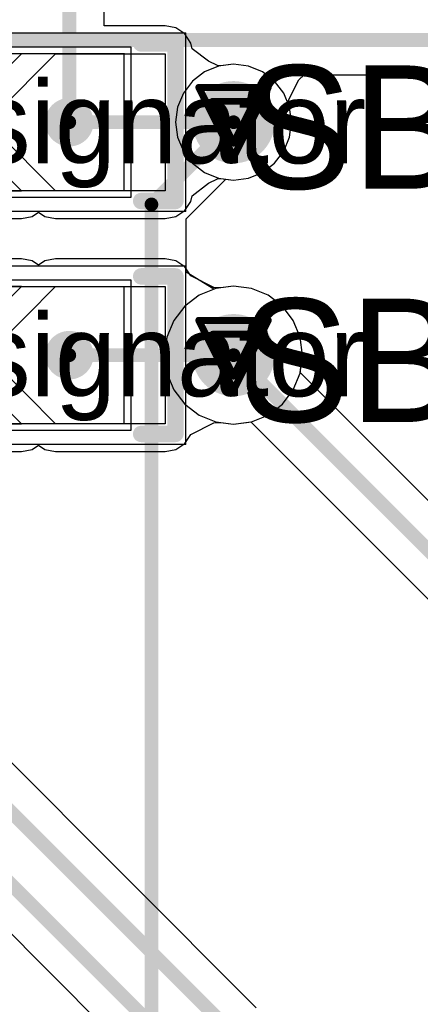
# Model space of a CAD drawing. Header units: millimetres. Extents: x 138 to 555, y 26 to 334.
# Tile 404 of 656: x 252.16 to 255.09, y 268.07 to 275.26. Entities that reach past the tile are written whole.
import ezdxf

# ---------------------------------------------------------------- set-up
doc = ezdxf.new("R2010")
doc.units = ezdxf.units.MM
for name, color, linetype in [('BottomLayer', 5, 'Continuous'), ('DrillDrawing', 1, 'Continuous'), ('Mechanical20', 56, 'Continuous'), ('Mechanical27', 56, 'Continuous'), ('MidLayer1', 16, 'Continuous'), ('MidLayer2', 76, 'Continuous'), ('MidLayer3', 90, 'Continuous'), ('MidLayer4', 156, 'Continuous'), ('MultiLayer', 9, 'Continuous'), ('TopLayer', 1, 'Continuous'), ('TopOverlay', 2, 'Continuous'), ('TopPaste', 8, 'Continuous'), ('TopSolder', 216, 'Continuous'), ('ViaHoleLayer', 16, 'Continuous')]:
    doc.layers.add(name, color=color, linetype=linetype)

# ---------------------------------------------------------------- blocks, each defined once
blk = doc.blocks.new('SOLDER_BRIDGE_R0603_0R_961')
at = {"layer": 'Mechanical20', "const_width": 0.01}
for points in [[(-0.2, 0.65), (-1.35, 0.65)], [(-1.35, 0.65), (-1.35, -0.65)], [(1.35, 0.65), (-0.2, 0.65)], [(1.35, 0.65), (1.35, -0.65)], [(1.35, -0.65), (-1.35, -0.65)]]:
    blk.add_lwpolyline(points, dxfattribs=at)
at = {"layer": 'Mechanical20', "const_width": 0.005}
for points in [[(-1.3525, 0.65, 1), (-1.3475, 0.65, 1)], [(-1.3525, 0.65, 1), (-1.3475, 0.65, 1)], [(-0.2025, 0.65, 1), (-0.1975, 0.65, 1)], [(-0.2025, 0.65, 1), (-0.1975, 0.65, 1)], [(1.3475, 0.65, 1), (1.3525, 0.65, 1)], [(1.3475, 0.65, 1), (1.3525, 0.65, 1)], [(-1.3525, -0.65, 1), (-1.3475, -0.65, 1)], [(-1.3525, -0.65, 1), (-1.3475, -0.65, 1)], [(1.3475, -0.65, 1), (1.3525, -0.65, 1)], [(1.3475, -0.65, 1), (1.3525, -0.65, 1)]]:
    blk.add_lwpolyline(points, format="xyb", close=True, dxfattribs=at)
at = {"layer": 'Mechanical27', "const_width": 0.01}
for points in [[(-0.9, 0.5), (-0.9, -0.5)], [(0.9, 0.5), (-0.9, 0.5)], [(0.9, 0.5), (0.9, -0.5)], [(0.9, -0.5), (-0.9, -0.5)]]:
    blk.add_lwpolyline(points, dxfattribs=at)
at = {"layer": 'Mechanical27', "const_width": 0.005}
for points in [[(-0.9025, 0.5, 1), (-0.8975, 0.5, 1)], [(-0.9025, 0.5, 1), (-0.8975, 0.5, 1)], [(0.8975, 0.5, 1), (0.9025, 0.5, 1)], [(0.8975, 0.5, 1), (0.9025, 0.5, 1)], [(-0.9025, -0.5, 1), (-0.8975, -0.5, 1)], [(-0.9025, -0.5, 1), (-0.8975, -0.5, 1)], [(0.8975, -0.5, 1), (0.9025, -0.5, 1)], [(0.8975, -0.5, 1), (0.9025, -0.5, 1)]]:
    blk.add_lwpolyline(points, format="xyb", close=True, dxfattribs=at)
at = {"layer": 'TopLayer'}
for p, q in [((-1.2, -0.5), (-1.2, 0.5)), ((-1.2, 0.5), (-0.4, 0.5)), ((-0.4, 0.5), (0.1, 0)), ((-0.15, 0.5), (-0.15, 0.5)), ((-0.15, 0.5), (0.35, 0)), ((1.2, 0.5), (-0.15, 0.5)), ((1.2, -0.5), (1.2, 0.5)), ((0.1, 0), (-0.4, -0.5)), ((0.35, 0), (-0.15, -0.5)), ((-1.2, -0.5), (-1.2, -0.5)), ((-0.4, -0.5), (-1.2, -0.5)), ((-0.15, -0.5), (1.2, -0.5))]:
    blk.add_line(p, q, dxfattribs=at)
at = {"layer": 'TopLayer', "const_width": 0.127}
for points in [[(-0.5635, 0, 1), (-0.4365, 0, 1)], [(0.5365, 0, 1), (0.6635, 0, 1)]]:
    blk.add_lwpolyline(points, format="xyb", close=True, dxfattribs=at)
at = {"layer": 'TopOverlay', "const_width": 0.12}
for points in [[(-1.275, 0.575), (-1.275, 0.175)], [(-1.025, 0.575), (-1.275, 0.575)], [(1.275, 0.575), (1.025, 0.575)], [(1.275, 0.575), (1.275, -0.575)], [(-1.275, 0.175), (-1.275, -0.575)], [(-1.025, -0.575), (-1.275, -0.575)], [(1.275, -0.575), (1.025, -0.575)]]:
    blk.add_lwpolyline(points, dxfattribs=at)
at = {"layer": 'TopOverlay', "const_width": 0.06}
for points in [[(-1.305, 0.575, 1), (-1.245, 0.575, 1)], [(-1.305, 0.575, 1), (-1.245, 0.575, 1)], [(-1.055, 0.575, 1), (-0.995, 0.575, 1)], [(0.995, 0.575, 1), (1.055, 0.575, 1)], [(1.245, 0.575, 1), (1.305, 0.575, 1)], [(1.245, 0.575, 1), (1.305, 0.575, 1)], [(-1.305, 0.175, 1), (-1.245, 0.175, 1)], [(-1.305, 0.175, 1), (-1.245, 0.175, 1)], [(-1.305, -0.575, 1), (-1.245, -0.575, 1)], [(-1.305, -0.575, 1), (-1.245, -0.575, 1)], [(-1.055, -0.575, 1), (-0.995, -0.575, 1)], [(0.995, -0.575, 1), (1.055, -0.575, 1)], [(1.245, -0.575, 1), (1.305, -0.575, 1)], [(1.245, -0.575, 1), (1.305, -0.575, 1)]]:
    blk.add_lwpolyline(points, format="xyb", close=True, dxfattribs=at)
at = {"layer": 'TopPaste', "const_width": 0.127}
for points in [[(-0.5635, 0, 1), (-0.4365, 0, 1)], [(0.5365, 0, 1), (0.6635, 0, 1)]]:
    blk.add_lwpolyline(points, format="xyb", close=True, dxfattribs=at)
at = {"layer": 'TopSolder'}
for p, q in [((-0.95, 0.55), (-0.95, 0.55)), ((-0.95, 0.55), (0.95, 0.55)), ((-0.95, -0.55), (-0.95, 0.55)), ((0.95, 0.55), (0.95, -0.55)), ((0.95, -0.55), (-0.95, -0.55))]:
    blk.add_line(p, q, dxfattribs=at)
at = {"layer": 'TopSolder', "const_width": 0.177}
for points in [[(-0.5885, 0, 1), (-0.4115, 0, 1)], [(0.5115, 0, 1), (0.6885, 0, 1)]]:
    blk.add_lwpolyline(points, format="xyb", close=True, dxfattribs=at)
blk = doc.blocks.new('SOLDER_BRIDGE_R0603_0R_963')
at = {"layer": 'Mechanical20', "const_width": 0.01}
for points in [[(-0.2, 0.65), (-1.35, 0.65)], [(-1.35, 0.65), (-1.35, -0.65)], [(1.35, 0.65), (-0.2, 0.65)], [(1.35, 0.65), (1.35, -0.65)], [(1.35, -0.65), (-1.35, -0.65)]]:
    blk.add_lwpolyline(points, dxfattribs=at)
at = {"layer": 'Mechanical20', "const_width": 0.005}
for points in [[(-1.3525, 0.65, 1), (-1.3475, 0.65, 1)], [(-1.3525, 0.65, 1), (-1.3475, 0.65, 1)], [(-0.2025, 0.65, 1), (-0.1975, 0.65, 1)], [(-0.2025, 0.65, 1), (-0.1975, 0.65, 1)], [(1.3475, 0.65, 1), (1.3525, 0.65, 1)], [(1.3475, 0.65, 1), (1.3525, 0.65, 1)], [(-1.3525, -0.65, 1), (-1.3475, -0.65, 1)], [(-1.3525, -0.65, 1), (-1.3475, -0.65, 1)], [(1.3475, -0.65, 1), (1.3525, -0.65, 1)], [(1.3475, -0.65, 1), (1.3525, -0.65, 1)]]:
    blk.add_lwpolyline(points, format="xyb", close=True, dxfattribs=at)
at = {"layer": 'Mechanical27', "const_width": 0.01}
for points in [[(-0.9, 0.5), (-0.9, -0.5)], [(0.9, 0.5), (-0.9, 0.5)], [(0.9, 0.5), (0.9, -0.5)], [(0.9, -0.5), (-0.9, -0.5)]]:
    blk.add_lwpolyline(points, dxfattribs=at)
at = {"layer": 'Mechanical27', "const_width": 0.005}
for points in [[(-0.9025, 0.5, 1), (-0.8975, 0.5, 1)], [(-0.9025, 0.5, 1), (-0.8975, 0.5, 1)], [(0.8975, 0.5, 1), (0.9025, 0.5, 1)], [(0.8975, 0.5, 1), (0.9025, 0.5, 1)], [(-0.9025, -0.5, 1), (-0.8975, -0.5, 1)], [(-0.9025, -0.5, 1), (-0.8975, -0.5, 1)], [(0.8975, -0.5, 1), (0.9025, -0.5, 1)], [(0.8975, -0.5, 1), (0.9025, -0.5, 1)]]:
    blk.add_lwpolyline(points, format="xyb", close=True, dxfattribs=at)
at = {"layer": 'TopLayer'}
for p, q in [((-1.2, -0.5), (-1.2, 0.5)), ((-1.2, 0.5), (-0.4, 0.5)), ((-0.4, 0.5), (0.1, 0)), ((-0.15, 0.5), (-0.15, 0.5)), ((-0.15, 0.5), (0.35, 0)), ((1.2, 0.5), (-0.15, 0.5)), ((1.2, -0.5), (1.2, 0.5)), ((0.1, 0), (-0.4, -0.5)), ((0.35, 0), (-0.15, -0.5)), ((-1.2, -0.5), (-1.2, -0.5)), ((-0.4, -0.5), (-1.2, -0.5)), ((-0.15, -0.5), (1.2, -0.5))]:
    blk.add_line(p, q, dxfattribs=at)
at = {"layer": 'TopLayer', "const_width": 0.127}
for points in [[(-0.5635, 0, 1), (-0.4365, 0, 1)], [(0.5365, 0, 1), (0.6635, 0, 1)]]:
    blk.add_lwpolyline(points, format="xyb", close=True, dxfattribs=at)
at = {"layer": 'TopOverlay', "const_width": 0.12}
for points in [[(-1.275, 0.575), (-1.275, 0.175)], [(-1.025, 0.575), (-1.275, 0.575)], [(1.275, 0.575), (1.025, 0.575)], [(1.275, 0.575), (1.275, -0.575)], [(-1.275, 0.175), (-1.275, -0.575)], [(-1.025, -0.575), (-1.275, -0.575)], [(1.275, -0.575), (1.025, -0.575)]]:
    blk.add_lwpolyline(points, dxfattribs=at)
at = {"layer": 'TopOverlay', "const_width": 0.06}
for points in [[(-1.305, 0.575, 1), (-1.245, 0.575, 1)], [(-1.305, 0.575, 1), (-1.245, 0.575, 1)], [(-1.055, 0.575, 1), (-0.995, 0.575, 1)], [(0.995, 0.575, 1), (1.055, 0.575, 1)], [(1.245, 0.575, 1), (1.305, 0.575, 1)], [(1.245, 0.575, 1), (1.305, 0.575, 1)], [(-1.305, 0.175, 1), (-1.245, 0.175, 1)], [(-1.305, 0.175, 1), (-1.245, 0.175, 1)], [(-1.305, -0.575, 1), (-1.245, -0.575, 1)], [(-1.305, -0.575, 1), (-1.245, -0.575, 1)], [(-1.055, -0.575, 1), (-0.995, -0.575, 1)], [(0.995, -0.575, 1), (1.055, -0.575, 1)], [(1.245, -0.575, 1), (1.305, -0.575, 1)], [(1.245, -0.575, 1), (1.305, -0.575, 1)]]:
    blk.add_lwpolyline(points, format="xyb", close=True, dxfattribs=at)
at = {"layer": 'TopPaste', "const_width": 0.127}
for points in [[(-0.5635, 0, 1), (-0.4365, 0, 1)], [(0.5365, 0, 1), (0.6635, 0, 1)]]:
    blk.add_lwpolyline(points, format="xyb", close=True, dxfattribs=at)
at = {"layer": 'TopSolder'}
for p, q in [((-0.95, 0.55), (-0.95, 0.55)), ((-0.95, 0.55), (0.95, 0.55)), ((-0.95, -0.55), (-0.95, 0.55)), ((0.95, 0.55), (0.95, -0.55)), ((0.95, -0.55), (-0.95, -0.55))]:
    blk.add_line(p, q, dxfattribs=at)
at = {"layer": 'TopSolder', "const_width": 0.177}
for points in [[(-0.5885, 0, 1), (-0.4115, 0, 1)], [(0.5115, 0, 1), (0.6885, 0, 1)]]:
    blk.add_lwpolyline(points, format="xyb", close=True, dxfattribs=at)

msp = doc.modelspace()

# ---------------------------------------------------------------- linework, layer by layer
at = {"layer": 'BottomLayer'}
for p, q in [((254.1978, 274.8175), (254.2371, 274.8525)), ((254.2371, 274.8525), (255.1858, 274.8525)), ((254.115, 274.6525), (254.1978, 274.8175)), ((254.1296, 274.617), (254.115, 274.6525)), ((254.1441, 274.5074), (254.1296, 274.617)), ((254.1296, 274.3977), (254.1441, 274.5074)), ((254.0873, 274.2956), (254.1296, 274.3977)), ((254.02, 274.2078), (254.0873, 274.2956)), ((253.9323, 274.1405), (254.02, 274.2078)), ((253.8301, 274.0982), (253.9323, 274.1405)), ((253.3754, 273.8018), (253.6647, 274.0911)), ((253.6647, 274.0911), (253.7205, 274.0838)), ((253.7205, 274.0838), (253.8301, 274.0982)), ((253.3754, 273.4125), (253.3754, 273.8018)), ((253.5754, 273.2885), (253.3754, 273.4125)), ((253.5899, 273.2945), (253.5754, 273.2885)), ((253.7205, 273.3117), (253.5899, 273.2945)), ((253.851, 273.2945), (253.7205, 273.3117)), ((253.9726, 273.2441), (253.851, 273.2945)), ((254.0771, 273.164), (253.9726, 273.2441)), ((254.1572, 273.0595), (254.0771, 273.164)), ((254.2076, 272.9379), (254.1572, 273.0595)), ((254.2248, 272.8074), (254.2076, 272.9379)), ((254.208, 272.6803), (254.2248, 272.8074)), ((255.8007, 271.0876), (254.208, 272.6803))]:
    msp.add_line(p, q, dxfattribs=at)
at = {"layer": 'BottomLayer', "const_width": 0.1}
for points in [[(249.8205, 275.1074), (255.6205, 275.1074)], [(253.1205, 273.9074), (253.7205, 274.5074)], [(253.1205, 267.8074), (253.1205, 273.9074)], [(253.7205, 272.8074), (255.6205, 270.9074)]]:
    msp.add_lwpolyline(points, dxfattribs=at)
at = {"layer": 'BottomLayer'}
for points, const_width in [([(253.5705, 274.5074, 1), (253.8705, 274.5074, 1)], 0.3), ([(253.6955, 274.5074, 1), (253.7455, 274.5074, 1)], 0.05), ([(253.0955, 273.9074, 1), (253.1455, 273.9074, 1)], 0.05), ([(253.0955, 273.9074, 1), (253.1455, 273.9074, 1)], 0.05), ([(253.5705, 272.8074, 1), (253.8705, 272.8074, 1)], 0.3), ([(253.6955, 272.8074, 1), (253.7455, 272.8074, 1)], 0.05)]:
    msp.add_lwpolyline(points, format="xyb", close=True, dxfattribs=dict(at, const_width=const_width))
at = {"layer": 'DrillDrawing', "const_width": 0.0508}
for points in [[(253.4665, 274.7614), (253.9745, 274.7614)], [(253.4665, 274.7614), (253.7205, 274.2534)], [(253.7205, 274.2534), (253.9745, 274.7614)], [(253.5681, 274.6598), (253.8729, 274.6598)], [(253.5681, 274.6598), (253.7205, 274.355)], [(253.7205, 274.355), (253.8729, 274.6598)], [(253.4665, 273.0614), (253.9745, 273.0614)], [(253.4665, 273.0614), (253.7205, 272.5534)], [(253.7205, 272.5534), (253.9745, 273.0614)], [(253.5681, 272.9598), (253.8729, 272.9598)], [(253.5681, 272.9598), (253.7205, 272.655)], [(253.7205, 272.655), (253.8729, 272.9598)]]:
    msp.add_lwpolyline(points, dxfattribs=at)
at = {"layer": 'DrillDrawing', "const_width": 0.0254}
for points in [[(253.4538, 274.7614, 1), (253.4792, 274.7614, 1)], [(253.4538, 274.7614, 1), (253.4792, 274.7614, 1)], [(253.9618, 274.7614, 1), (253.9872, 274.7614, 1)], [(253.9618, 274.7614, 1), (253.9872, 274.7614, 1)], [(253.5554, 274.6598, 1), (253.5808, 274.6598, 1)], [(253.5554, 274.6598, 1), (253.5808, 274.6598, 1)], [(253.8602, 274.6598, 1), (253.8856, 274.6598, 1)], [(253.8602, 274.6598, 1), (253.8856, 274.6598, 1)], [(253.7078, 274.355, 1), (253.7332, 274.355, 1)], [(253.7078, 274.355, 1), (253.7332, 274.355, 1)], [(253.7078, 274.2534, 1), (253.7332, 274.2534, 1)], [(253.7078, 274.2534, 1), (253.7332, 274.2534, 1)], [(253.4538, 273.0614, 1), (253.4792, 273.0614, 1)], [(253.4538, 273.0614, 1), (253.4792, 273.0614, 1)], [(253.9618, 273.0614, 1), (253.9872, 273.0614, 1)], [(253.9618, 273.0614, 1), (253.9872, 273.0614, 1)], [(253.5554, 272.9598, 1), (253.5808, 272.9598, 1)], [(253.5554, 272.9598, 1), (253.5808, 272.9598, 1)], [(253.8602, 272.9598, 1), (253.8856, 272.9598, 1)], [(253.8602, 272.9598, 1), (253.8856, 272.9598, 1)], [(253.7078, 272.655, 1), (253.7332, 272.655, 1)], [(253.7078, 272.655, 1), (253.7332, 272.655, 1)], [(253.7078, 272.5534, 1), (253.7332, 272.5534, 1)], [(253.7078, 272.5534, 1), (253.7332, 272.5534, 1)]]:
    msp.add_lwpolyline(points, format="xyb", close=True, dxfattribs=at)
at = {"layer": 'MidLayer1'}
for p, q in [((253.6108, 274.9166), (253.5086, 274.8743)), ((253.7205, 274.931), (253.6108, 274.9166)), ((253.8301, 274.9166), (253.7205, 274.931)), ((253.9323, 274.8743), (253.8301, 274.9166)), ((253.5086, 274.8743), (253.4209, 274.8069)), ((254.02, 274.8069), (253.9323, 274.8743)), ((253.4209, 274.8069), (253.3536, 274.7192)), ((254.0873, 274.7192), (254.02, 274.8069)), ((253.3536, 274.7192), (253.3113, 274.617)), ((254.1296, 274.617), (254.0873, 274.7192)), ((253.3113, 274.617), (253.2968, 274.5074)), ((254.1441, 274.5074), (254.1296, 274.617)), ((253.2968, 274.5074), (253.3113, 274.3977)), ((254.1296, 274.3977), (254.1441, 274.5074)), ((253.3113, 274.3977), (253.3536, 274.2956)), ((254.0873, 274.2956), (254.1296, 274.3977)), ((253.3536, 274.2956), (253.4209, 274.2078)), ((254.02, 274.2078), (254.0873, 274.2956)), ((253.4209, 274.2078), (253.5086, 274.1405)), ((253.9323, 274.1405), (254.02, 274.2078)), ((253.5086, 274.1405), (253.6108, 274.0982)), ((253.8301, 274.0982), (253.9323, 274.1405)), ((253.6108, 274.0982), (253.7205, 274.0838)), ((253.7205, 274.0838), (253.8301, 274.0982)), ((253.5899, 273.2945), (253.4683, 273.2441)), ((253.7205, 273.3117), (253.5899, 273.2945)), ((253.851, 273.2945), (253.7205, 273.3117)), ((253.9726, 273.2441), (253.851, 273.2945)), ((253.4683, 273.2441), (253.3639, 273.164)), ((254.0771, 273.164), (253.9726, 273.2441)), ((253.3639, 273.164), (253.2837, 273.0595)), ((254.1572, 273.0595), (254.0771, 273.164)), ((253.2837, 273.0595), (253.2333, 272.9379)), ((254.2076, 272.9379), (254.1572, 273.0595)), ((253.2333, 272.9379), (253.2161, 272.8074)), ((254.2248, 272.8074), (254.2076, 272.9379)), ((253.2161, 272.8074), (253.2333, 272.6769)), ((254.2076, 272.6769), (254.2248, 272.8074)), ((253.2333, 272.6769), (253.2837, 272.5552)), ((254.1572, 272.5552), (254.2076, 272.6769)), ((253.2837, 272.5552), (253.3639, 272.4508)), ((254.0771, 272.4508), (254.1572, 272.5552)), ((253.3639, 272.4508), (253.4683, 272.3706)), ((253.9726, 272.3706), (254.0771, 272.4508)), ((253.4683, 272.3706), (253.5899, 272.3203)), ((253.851, 272.3203), (253.9726, 272.3706)), ((253.5899, 272.3203), (253.7205, 272.3031)), ((253.7205, 272.3031), (253.851, 272.3203))]:
    msp.add_line(p, q, dxfattribs=at)
at = {"layer": 'MidLayer1', "const_width": 0.3}
for points in [[(253.5705, 274.5074, 1), (253.8705, 274.5074, 1)], [(253.5705, 272.8074, 1), (253.8705, 272.8074, 1)]]:
    msp.add_lwpolyline(points, format="xyb", close=True, dxfattribs=at)
at = {"layer": 'MidLayer2'}
for p, q in [((253.6108, 274.9166), (253.5086, 274.8743)), ((253.7205, 274.931), (253.6108, 274.9166)), ((253.8301, 274.9166), (253.7205, 274.931)), ((253.9323, 274.8743), (253.8301, 274.9166)), ((253.5086, 274.8743), (253.4209, 274.8069)), ((254.02, 274.8069), (253.9323, 274.8743)), ((253.4209, 274.8069), (253.3536, 274.7192)), ((254.0873, 274.7192), (254.02, 274.8069)), ((253.3536, 274.7192), (253.3113, 274.617)), ((254.1296, 274.617), (254.0873, 274.7192)), ((253.3113, 274.617), (253.2968, 274.5074)), ((254.1441, 274.5074), (254.1296, 274.617)), ((253.2968, 274.5074), (253.3113, 274.3977)), ((254.1296, 274.3977), (254.1441, 274.5074)), ((253.3113, 274.3977), (253.3536, 274.2956)), ((254.0873, 274.2956), (254.1296, 274.3977)), ((253.3536, 274.2956), (253.4209, 274.2078)), ((254.02, 274.2078), (254.0873, 274.2956)), ((253.4209, 274.2078), (253.5086, 274.1405)), ((253.9323, 274.1405), (254.02, 274.2078)), ((253.5086, 274.1405), (253.6108, 274.0982)), ((253.8301, 274.0982), (253.9323, 274.1405)), ((253.6108, 274.0982), (253.7205, 274.0838)), ((253.7205, 274.0838), (253.8301, 274.0982)), ((253.5899, 273.2945), (253.4683, 273.2441)), ((253.7205, 273.3117), (253.5899, 273.2945)), ((253.851, 273.2945), (253.7205, 273.3117)), ((253.9726, 273.2441), (253.851, 273.2945)), ((253.4683, 273.2441), (253.3639, 273.164)), ((254.0771, 273.164), (253.9726, 273.2441)), ((253.3639, 273.164), (253.2837, 273.0595)), ((254.1572, 273.0595), (254.0771, 273.164)), ((253.2837, 273.0595), (253.2333, 272.9379)), ((254.2076, 272.9379), (254.1572, 273.0595)), ((253.2333, 272.9379), (253.2161, 272.8074)), ((254.2248, 272.8074), (254.2076, 272.9379)), ((253.2161, 272.8074), (253.2333, 272.6769)), ((254.2076, 272.6769), (254.2248, 272.8074)), ((253.2333, 272.6769), (253.2837, 272.5552)), ((254.1572, 272.5552), (254.2076, 272.6769)), ((253.2837, 272.5552), (253.3639, 272.4508)), ((254.0771, 272.4508), (254.1572, 272.5552)), ((253.3639, 272.4508), (253.4683, 272.3706)), ((253.9726, 272.3706), (254.0771, 272.4508)), ((253.4683, 272.3706), (253.5899, 272.3203)), ((253.851, 272.3203), (253.9726, 272.3706)), ((253.5899, 272.3203), (253.7205, 272.3031)), ((253.7205, 272.3031), (253.851, 272.3203))]:
    msp.add_line(p, q, dxfattribs=at)
at = {"layer": 'MidLayer2', "const_width": 0.3}
for points in [[(253.5705, 274.5074, 1), (253.8705, 274.5074, 1)], [(253.5705, 272.8074, 1), (253.8705, 272.8074, 1)]]:
    msp.add_lwpolyline(points, format="xyb", close=True, dxfattribs=at)
at = {"layer": 'MidLayer3'}
for p, q in [((253.6108, 274.9166), (253.5086, 274.8743)), ((253.7205, 274.931), (253.6108, 274.9166)), ((253.8301, 274.9166), (253.7205, 274.931)), ((253.9323, 274.8743), (253.8301, 274.9166)), ((253.5086, 274.8743), (253.4209, 274.8069)), ((254.02, 274.8069), (253.9323, 274.8743)), ((253.4209, 274.8069), (253.3536, 274.7192)), ((254.0873, 274.7192), (254.02, 274.8069)), ((253.3536, 274.7192), (253.3113, 274.617)), ((254.1296, 274.617), (254.0873, 274.7192)), ((253.3113, 274.617), (253.2968, 274.5074)), ((254.1441, 274.5074), (254.1296, 274.617)), ((253.2968, 274.5074), (253.3113, 274.3977)), ((254.1296, 274.3977), (254.1441, 274.5074)), ((253.3113, 274.3977), (253.3536, 274.2956)), ((254.0873, 274.2956), (254.1296, 274.3977)), ((253.3536, 274.2956), (253.4209, 274.2078)), ((254.02, 274.2078), (254.0873, 274.2956)), ((253.4209, 274.2078), (253.5086, 274.1405)), ((253.9323, 274.1405), (254.02, 274.2078)), ((253.5086, 274.1405), (253.6108, 274.0982)), ((253.8301, 274.0982), (253.9323, 274.1405)), ((253.6108, 274.0982), (253.7205, 274.0838)), ((253.7205, 274.0838), (253.8301, 274.0982)), ((253.5899, 273.2945), (253.4683, 273.2441)), ((253.7205, 273.3117), (253.5899, 273.2945)), ((253.851, 273.2945), (253.7205, 273.3117)), ((253.9726, 273.2441), (253.851, 273.2945)), ((253.4683, 273.2441), (253.3639, 273.164)), ((254.0771, 273.164), (253.9726, 273.2441)), ((253.3639, 273.164), (253.2837, 273.0595)), ((254.1572, 273.0595), (254.0771, 273.164)), ((253.2837, 273.0595), (253.2333, 272.9379)), ((254.2076, 272.9379), (254.1572, 273.0595)), ((253.2333, 272.9379), (253.2161, 272.8074)), ((254.2248, 272.8074), (254.2076, 272.9379)), ((253.2161, 272.8074), (253.2333, 272.6769)), ((254.2076, 272.6769), (254.2248, 272.8074)), ((253.2333, 272.6769), (253.2837, 272.5552)), ((254.1572, 272.5552), (254.2076, 272.6769)), ((253.2837, 272.5552), (253.3639, 272.4508)), ((254.0771, 272.4508), (254.1572, 272.5552)), ((253.3639, 272.4508), (253.4683, 272.3706)), ((253.9726, 272.3706), (254.0771, 272.4508)), ((253.4683, 272.3706), (253.5899, 272.3203)), ((253.851, 272.3203), (253.9726, 272.3706)), ((253.5899, 272.3203), (253.7205, 272.3031)), ((253.7205, 272.3031), (253.851, 272.3203))]:
    msp.add_line(p, q, dxfattribs=at)
at = {"layer": 'MidLayer3', "const_width": 0.3}
for points in [[(253.5705, 274.5074, 1), (253.8705, 274.5074, 1)], [(253.5705, 272.8074, 1), (253.8705, 272.8074, 1)]]:
    msp.add_lwpolyline(points, format="xyb", close=True, dxfattribs=at)
at = {"layer": 'MidLayer4'}
for p, q in [((253.6108, 274.9166), (253.5086, 274.8743)), ((253.7205, 274.931), (253.6108, 274.9166)), ((253.8301, 274.9166), (253.7205, 274.931)), ((253.9323, 274.8743), (253.8301, 274.9166)), ((253.5086, 274.8743), (253.4209, 274.8069)), ((254.02, 274.8069), (253.9323, 274.8743)), ((253.4209, 274.8069), (253.3536, 274.7192)), ((254.0873, 274.7192), (254.02, 274.8069)), ((253.3536, 274.7192), (253.3113, 274.617)), ((254.1296, 274.617), (254.0873, 274.7192)), ((253.3113, 274.617), (253.2968, 274.5074)), ((254.1441, 274.5074), (254.1296, 274.617)), ((253.2968, 274.5074), (253.3113, 274.3977)), ((254.1296, 274.3977), (254.1441, 274.5074)), ((253.3113, 274.3977), (253.3536, 274.2956)), ((254.0873, 274.2956), (254.1296, 274.3977)), ((253.3536, 274.2956), (253.4209, 274.2078)), ((254.02, 274.2078), (254.0873, 274.2956)), ((253.4209, 274.2078), (253.5086, 274.1405)), ((253.9323, 274.1405), (254.02, 274.2078)), ((253.5086, 274.1405), (253.6108, 274.0982)), ((253.8301, 274.0982), (253.9323, 274.1405)), ((253.6108, 274.0982), (253.7205, 274.0838)), ((253.7205, 274.0838), (253.8301, 274.0982)), ((253.5899, 273.2945), (253.4683, 273.2441)), ((253.7205, 273.3117), (253.5899, 273.2945)), ((253.851, 273.2945), (253.7205, 273.3117)), ((253.9726, 273.2441), (253.851, 273.2945)), ((253.4683, 273.2441), (253.3639, 273.164)), ((254.0771, 273.164), (253.9726, 273.2441)), ((253.3639, 273.164), (253.2837, 273.0595)), ((254.1572, 273.0595), (254.0771, 273.164)), ((253.2837, 273.0595), (253.2333, 272.9379)), ((254.2076, 272.9379), (254.1572, 273.0595)), ((253.2333, 272.9379), (253.2161, 272.8074)), ((254.2248, 272.8074), (254.2076, 272.9379)), ((253.2161, 272.8074), (253.2333, 272.6769)), ((254.2076, 272.6769), (254.2248, 272.8074)), ((253.2333, 272.6769), (253.2837, 272.5552)), ((254.1572, 272.5552), (254.2076, 272.6769)), ((253.2837, 272.5552), (253.3639, 272.4508)), ((254.0771, 272.4508), (254.1572, 272.5552)), ((253.3639, 272.4508), (253.4683, 272.3706)), ((253.9726, 272.3706), (254.0771, 272.4508)), ((253.4683, 272.3706), (253.5899, 272.3203)), ((253.851, 272.3203), (253.9726, 272.3706)), ((253.5899, 272.3203), (253.7205, 272.3031)), ((253.7205, 272.3031), (253.851, 272.3203))]:
    msp.add_line(p, q, dxfattribs=at)
at = {"layer": 'MidLayer4', "const_width": 0.3}
for points in [[(253.5705, 274.5074, 1), (253.8705, 274.5074, 1)], [(253.5705, 272.8074, 1), (253.8705, 272.8074, 1)]]:
    msp.add_lwpolyline(points, format="xyb", close=True, dxfattribs=at)
at = {"layer": 'MultiLayer', "const_width": 0.3}
for points in [[(253.5705, 274.5074, 1), (253.8705, 274.5074, 1)], [(253.5705, 272.8074, 1), (253.8705, 272.8074, 1)]]:
    msp.add_lwpolyline(points, format="xyb", close=True, dxfattribs=at)
at = {"layer": 'TopLayer'}
for p, q in [((252.7753, 275.2113), (252.7753, 275.5035)), ((253.2205, 275.2113), (252.7753, 275.2113)), ((253.2985, 275.1958), (253.2205, 275.2113)), ((253.3646, 275.1516), (253.2985, 275.1958)), ((253.4089, 275.0854), (253.3646, 275.1516)), ((253.4171, 275.044), (253.4089, 275.0854)), ((253.5363, 274.9529), (253.4171, 275.044)), ((253.6037, 274.9201), (253.5363, 274.9529)), ((253.6244, 274.9184), (253.6037, 274.9201)), ((253.7205, 274.931), (253.6244, 274.9184)), ((253.8301, 274.9166), (253.7205, 274.931)), ((253.9323, 274.8743), (253.8301, 274.9166)), ((254.02, 274.8069), (253.9323, 274.8743)), ((254.0873, 274.7192), (254.02, 274.8069)), ((254.1296, 274.617), (254.0873, 274.7192)), ((254.1441, 274.5074), (254.1296, 274.617)), ((254.1296, 274.3977), (254.1441, 274.5074)), ((254.0873, 274.2956), (254.1296, 274.3977)), ((254.02, 274.2078), (254.0873, 274.2956)), ((253.9323, 274.1405), (254.02, 274.2078)), ((253.8301, 274.0982), (253.9323, 274.1405)), ((253.4171, 273.9708), (253.5363, 274.0619)), ((253.5363, 274.0619), (253.6037, 274.0947)), ((253.6037, 274.0947), (253.6244, 274.0964)), ((253.6244, 274.0964), (253.7205, 274.0838)), ((253.7205, 274.0838), (253.8301, 274.0982)), ((253.3646, 273.8632), (253.4089, 273.9294)), ((253.4089, 273.9294), (253.4171, 273.9708)), ((252.2485, 273.819), (252.2955, 273.8504)), ((252.2955, 273.8504), (252.3424, 273.819)), ((253.2985, 273.819), (253.3646, 273.8632)), ((250.8205, 273.8035), (252.1704, 273.8035)), ((252.1704, 273.8035), (252.1705, 273.8035)), ((252.1705, 273.8035), (252.2485, 273.819)), ((252.3424, 273.819), (252.4205, 273.8035)), ((252.4205, 273.8035), (253.2205, 273.8035)), ((253.2205, 273.8035), (253.2985, 273.819)), ((252.1705, 273.5113), (250.8205, 273.5113)), ((252.2485, 273.4958), (252.1705, 273.5113)), ((252.2955, 273.4644), (252.2485, 273.4958)), ((252.3424, 273.4958), (252.2955, 273.4644)), ((252.4205, 273.5113), (252.3424, 273.4958)), ((253.2205, 273.5113), (252.4205, 273.5113)), ((252.4205, 273.5113), (252.4205, 273.5113)), ((253.2985, 273.4958), (253.2205, 273.5113)), ((253.3646, 273.4516), (253.2985, 273.4958)), ((253.4089, 273.3854), (253.3646, 273.4516)), ((253.577, 273.301), (253.4089, 273.3854)), ((253.6244, 273.2991), (253.577, 273.301)), ((253.7205, 273.3117), (253.6244, 273.2991)), ((253.851, 273.2945), (253.7205, 273.3117)), ((253.9726, 273.2441), (253.851, 273.2945)), ((254.0771, 273.164), (253.9726, 273.2441)), ((254.1572, 273.0595), (254.0771, 273.164)), ((254.2076, 272.9379), (254.1572, 273.0595)), ((253.8854, 268.045), (249.0032, 272.9272)), ((254.2248, 272.8074), (254.2076, 272.9379)), ((254.208, 272.6803), (254.2248, 272.8074)), ((267.026, 259.8623), (254.208, 272.6803)), ((253.4089, 272.2294), (253.577, 272.3137)), ((253.577, 272.3137), (253.6244, 272.3157)), ((253.6244, 272.3157), (253.7205, 272.3031)), ((253.7205, 272.3031), (253.8476, 272.3198)), ((253.8476, 272.3198), (266.7402, 259.4272)), ((253.3646, 272.1632), (253.4089, 272.2294)), ((252.1705, 272.1035), (252.2485, 272.119)), ((252.2485, 272.119), (252.2955, 272.1504)), ((252.2955, 272.1504), (252.3424, 272.119)), ((252.3424, 272.119), (252.4205, 272.1035)), ((253.2205, 272.1035), (253.2985, 272.119)), ((253.2985, 272.119), (253.3646, 272.1632)), ((250.8205, 272.1035), (252.1704, 272.1035)), ((252.1704, 272.1035), (252.1705, 272.1035)), ((252.4205, 272.1035), (253.2205, 272.1035)), ((249.2201, 271.4607), (252.9216, 267.7592))]:
    msp.add_line(p, q, dxfattribs=at)
at = {"layer": 'TopLayer', "const_width": 0.1}
for points in [[(252.5205, 274.5074), (252.5205, 276.2074)], [(252.5205, 274.5074), (253.7205, 274.5074)], [(248.5375, 273.0324), (253.7052, 267.8647)], [(252.5205, 272.8074), (253.7205, 272.8074)], [(253.7205, 272.8074), (266.9205, 259.6074)], [(248.6818, 272.3596), (253.1765, 267.8648)]]:
    msp.add_lwpolyline(points, dxfattribs=at)
at = {"layer": 'TopLayer'}
for points, const_width in [([(253.5705, 274.5074, 1), (253.8705, 274.5074, 1)], 0.3), ([(252.4955, 274.5074, 1), (252.5455, 274.5074, 1)], 0.05), ([(252.4955, 274.5074, 1), (252.5455, 274.5074, 1)], 0.05), ([(253.6955, 274.5074, 1), (253.7455, 274.5074, 1)], 0.05), ([(253.5705, 272.8074, 1), (253.8705, 272.8074, 1)], 0.3), ([(252.4955, 272.8074, 1), (252.5455, 272.8074, 1)], 0.05), ([(253.6955, 272.8074, 1), (253.7455, 272.8074, 1)], 0.05), ([(253.6955, 272.8074, 1), (253.7455, 272.8074, 1)], 0.05)]:
    msp.add_lwpolyline(points, format="xyb", close=True, dxfattribs=dict(at, const_width=const_width))
at = {"layer": 'ViaHoleLayer', "const_width": 0.15}
for points in [[(253.6455, 274.5074, 1), (253.7955, 274.5074, 1)], [(253.6455, 272.8074, 1), (253.7955, 272.8074, 1)]]:
    msp.add_lwpolyline(points, format="xyb", close=True, dxfattribs=at)

# ---------------------------------------------------------------- block references
at = {"rotation": 180}
for name, p in [('SOLDER_BRIDGE_R0603_0R_961', (252.0205, 274.5074)), ('SOLDER_BRIDGE_R0603_0R_963', (252.0205, 272.8074))]:
    msp.add_blockref(name, p, dxfattribs=at)

# ---------------------------------------------------------------- texts
at = {"layer": 'Mechanical27'}
for p in [(250.7205, 274.2074), (250.7205, 272.5074)]:
    msp.add_text('.designator', height=0.599999, dxfattribs=at).set_placement(p)
at = {"layer": 'TopOverlay'}
for s, p in [('SB5', (253.7838, 274.0218)), ('SB6', (253.7646, 272.32))]:
    msp.add_text(s, height=0.9, dxfattribs=at).set_placement(p)

doc.saveas('drawing.dxf')
